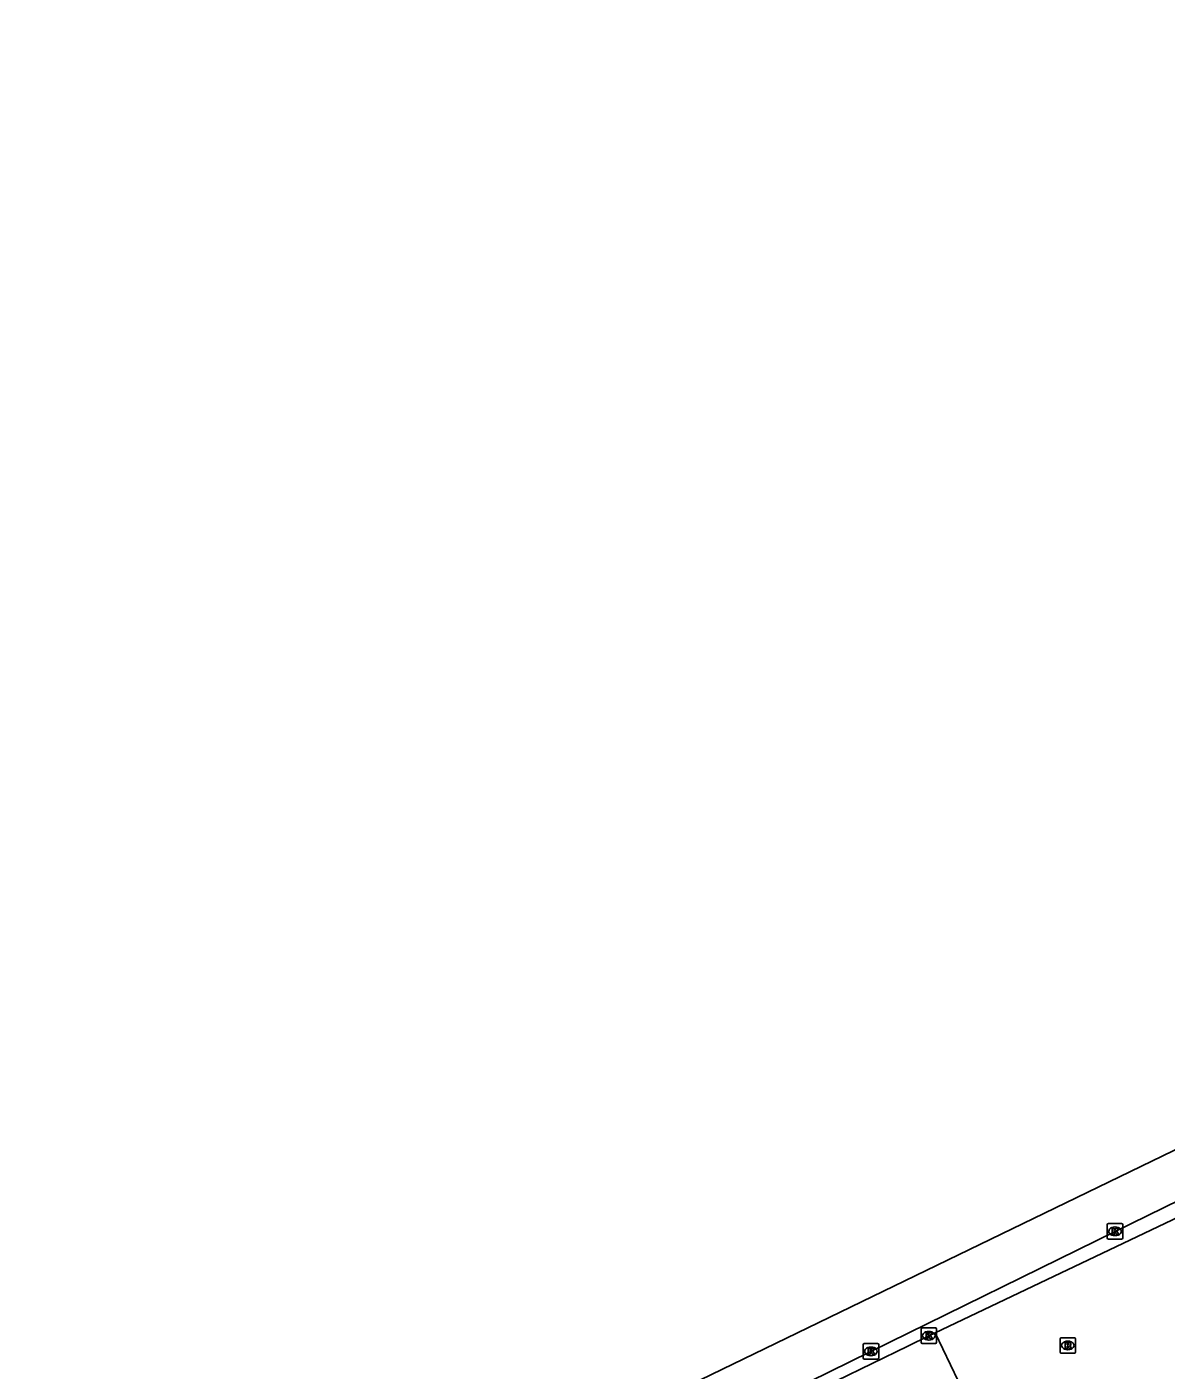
# Model space of a CAD drawing. Extents: x 159888 to 160757, y 384031 to 384746.
# Drawn here: x 160013.4 to 160087, y 384604.4 to 384691.1 of the extents above; entities that cross this region are included whole.
import ezdxf

# ---------------------------------------------------------------- set-up
doc = ezdxf.new("R2010")
doc.units = 0
for name, color, linetype in [('IMGEO_Kolk', 7, 'Continuous'), ('IMGEO_Rijbaan_lokaal_open', 7, 'Continuous'), ('IMGEO_Rijbaan_regionaal_gesloten', 7, 'Continuous'), ('IMGEO_Rioolput', 7, 'Continuous')]:
    doc.layers.add(name, color=color, linetype=linetype)

msp = doc.modelspace()

# ---------------------------------------------------------------- linework, layer by layer
at = {"layer": 'IMGEO_Kolk'}
for p, q in [((160083.198, 384612.955), (160083.198, 384613.807)), ((160083.273, 384613.881), (160084.125, 384613.881)), ((160083.686, 384613.661), (160083.711, 384613.661)), ((160084.199, 384613.807), (160084.199, 384612.955)), ((160084.125, 384612.881), (160083.273, 384612.881)), ((160083.709, 384613.101), (160083.684, 384613.101)), ((160071.179, 384606.216), (160071.179, 384607.068)), ((160071.254, 384607.142), (160072.106, 384607.142)), ((160071.667, 384606.922), (160071.692, 384606.922)), ((160072.18, 384607.068), (160072.18, 384606.216)), ((160067.439, 384605.206), (160067.439, 384606.058)), ((160067.514, 384606.132), (160068.366, 384606.132)), ((160067.927, 384605.912), (160067.952, 384605.912)), ((160068.44, 384606.058), (160068.44, 384605.206)), ((160072.106, 384606.142), (160071.254, 384606.142)), ((160071.69, 384606.362), (160071.665, 384606.362)), ((160068.366, 384605.132), (160067.514, 384605.132)), ((160067.95, 384605.352), (160067.925, 384605.352))]:
    msp.add_line(p, q, dxfattribs=at)
for points in [[(160083.198, 384612.955), (160083.198, 384613.807)], [(160083.273, 384613.881), (160084.125, 384613.881)], [(160084.199, 384613.807), (160084.199, 384612.955)], [(160084.125, 384612.881), (160083.273, 384612.881)], [(160083.519, 384613.581), (160083.642, 384613.581), (160083.642, 384613.43), (160083.772, 384613.581), (160083.936, 384613.581), (160083.79, 384613.43), (160083.943, 384613.181), (160083.791, 384613.181), (160083.706, 384613.345), (160083.642, 384613.278), (160083.642, 384613.181), (160083.519, 384613.181), (160083.519, 384613.581)], [(160071.179, 384606.216), (160071.179, 384607.068)], [(160071.254, 384607.142), (160072.106, 384607.142)], [(160071.5, 384606.842), (160071.623, 384606.842), (160071.623, 384606.691), (160071.753, 384606.842), (160071.917, 384606.842), (160071.771, 384606.691), (160071.924, 384606.442), (160071.772, 384606.442), (160071.687, 384606.606), (160071.623, 384606.539), (160071.623, 384606.442), (160071.5, 384606.442), (160071.5, 384606.842)], [(160072.18, 384607.068), (160072.18, 384606.216)], [(160067.439, 384605.206), (160067.439, 384606.058)], [(160067.514, 384606.132), (160068.366, 384606.132)], [(160068.44, 384606.058), (160068.44, 384605.206)], [(160072.106, 384606.142), (160071.254, 384606.142)], [(160068.366, 384605.132), (160067.514, 384605.132)], [(160067.76, 384605.832), (160067.883, 384605.832), (160067.883, 384605.681), (160068.013, 384605.832), (160068.177, 384605.832), (160068.031, 384605.681), (160068.184, 384605.432), (160068.032, 384605.432), (160067.947, 384605.596), (160067.883, 384605.529), (160067.883, 384605.432), (160067.76, 384605.432), (160067.76, 384605.832)]]:
    msp.add_lwpolyline(points, dxfattribs=at)
for centre, start, end in [((160083.275, 384613.805), 91.55205, 178.44795), ((160083.275, 384613.805), 91.55205, 178.44795), ((160084.123, 384613.805), 1.55205, 88.44795), ((160084.123, 384613.805), 1.55205, 88.44795), ((160083.275, 384612.957), 181.55205, 268.44795), ((160083.275, 384612.957), 181.55205, 268.44795), ((160084.123, 384612.957), 271.55205, 358.44795), ((160084.123, 384612.957), 271.55205, 358.44795), ((160071.256, 384607.066), 91.55205, 178.44795), ((160071.256, 384607.066), 91.55205, 178.44795), ((160072.104, 384607.066), 1.55205, 88.44795), ((160072.104, 384607.066), 1.55205, 88.44795), ((160067.516, 384606.056), 91.55205, 178.44795), ((160067.516, 384606.056), 91.55205, 178.44795), ((160068.364, 384606.056), 1.55205, 88.44795), ((160068.364, 384606.056), 1.55205, 88.44795), ((160071.256, 384606.218), 181.55205, 268.44795), ((160071.256, 384606.218), 181.55205, 268.44795), ((160072.104, 384606.218), 271.55205, 358.44795), ((160072.104, 384606.218), 271.55205, 358.44795), ((160067.516, 384605.208), 181.55205, 268.44795), ((160067.516, 384605.208), 181.55205, 268.44795), ((160068.364, 384605.208), 271.55205, 358.44795), ((160068.364, 384605.208), 271.55205, 358.44795)]:
    msp.add_arc(centre, 0.0765, start, end, dxfattribs=at)
for centre, major_axis, ratio, start_param, end_param in [((160083.685, 384613.381), (-0.387, 0.002), 0.722429, 4.712389, 7.853982), ((160083.71, 384613.381), (-0.39, 0.002), 0.717154, 1.570796, 4.712389), ((160071.666, 384606.642), (-0.387, 0.002), 0.722429, 4.712389, 7.853982), ((160071.691, 384606.642), (-0.39, 0.002), 0.717154, 1.570796, 4.712389), ((160067.926, 384605.632), (-0.387, 0.002), 0.722429, 4.712389, 7.853982), ((160067.951, 384605.632), (-0.39, 0.002), 0.717154, 1.570796, 4.712389)]:
    msp.add_ellipse(centre, major_axis=major_axis, ratio=ratio, start_param=start_param, end_param=end_param, dxfattribs=at)
at = {"layer": 'IMGEO_Rijbaan_lokaal_open'}
for points in [[(160090.918, 384615.744), (160089.185, 384614.955), (160072.085, 384606.834)], [(160072.085, 384606.834), (160071.68, 384606.642), (160070.314, 384605.978), (160056.508, 384599.25), (160051.773, 384596.955)], [(160074.57, 384601.665), (160072.085, 384606.834)]]:
    msp.add_lwpolyline(points, dxfattribs=at)
at = {"layer": 'IMGEO_Rijbaan_regionaal_gesloten'}
for points in [[(160013.443, 384582.29), (160022.181, 384586.577), (160056.938, 384603.792), (160124.235, 384636.399), (160172.896, 384659.514), (160176.646, 384661.295), (160199.533, 384671.786), (160241.721, 384691.124)], [(160051.034, 384597.347), (160052.142, 384597.867), (160067.94, 384605.632), (160083.713, 384613.363), (160099.478, 384621.101), (160100.406, 384621.559), (160109.527, 384625.978), (160118.928, 384630.438), (160138.462, 384639.606), (160158.014, 384648.764), (160177.522, 384657.939), (160178.098, 384658.209), (160197.066, 384667.108), (160205.886, 384671.287)]]:
    msp.add_lwpolyline(points, dxfattribs=at)
at = {"layer": 'IMGEO_Rioolput'}
for p, q in [((160080.152, 384605.587), (160080.152, 384606.439)), ((160080.227, 384606.513), (160081.079, 384606.513)), ((160080.64, 384606.293), (160080.665, 384606.293)), ((160081.153, 384606.439), (160081.153, 384605.587)), ((160081.079, 384605.513), (160080.227, 384605.513)), ((160080.663, 384605.733), (160080.638, 384605.733))]:
    msp.add_line(p, q, dxfattribs=at)
for points in [[(160080.152, 384605.587), (160080.152, 384606.439)], [(160080.227, 384606.513), (160081.079, 384606.513)], [(160080.741, 384606.211), (160080.489, 384606.213), (160080.489, 384605.813)], [(160080.489, 384605.813), (160080.613, 384605.813), (160080.613, 384605.975), (160080.624, 384605.975)], [(160080.667, 384606.132), (160080.613, 384606.132), (160080.613, 384606.051)], [(160080.613, 384606.051), (160080.665, 384606.051)], [(160080.671, 384605.946), (160080.742, 384605.813), (160080.882, 384605.813), (160080.817, 384605.939)], [(160081.153, 384606.439), (160081.153, 384605.587)], [(160081.079, 384605.513), (160080.227, 384605.513)]]:
    msp.add_lwpolyline(points, dxfattribs=at)
for centre, radius, start, end in [((160080.229, 384606.437), 0.0765, 91.55205, 178.44795), ((160080.229, 384606.437), 0.0765, 91.55205, 178.44795), ((160080.623, 384605.922), 0.0533, 26.02933, 88.69889), ((160080.649, 384606.24), 0.19, 274.7715, 282.96867), ((160080.673, 384606.036), 0.0964, 77.00612, 93.18647), ((160080.687, 384606.093), 0.0378, 276.66336, 79.67722), ((160080.74, 384606.101), 0.109, 350.36119, 89.41601), ((160080.738, 384606.101), 0.112, 277.58423, 350.98172), ((160080.722, 384605.886), 0.108, 29.51342, 73.79051), ((160081.077, 384606.437), 0.0765, 1.55205, 88.44795), ((160081.077, 384606.437), 0.0765, 1.55205, 88.44795), ((160080.229, 384605.589), 0.0765, 181.55205, 268.44795), ((160080.229, 384605.589), 0.0765, 181.55205, 268.44795), ((160081.077, 384605.589), 0.0765, 271.55205, 358.44795), ((160081.077, 384605.589), 0.0765, 271.55205, 358.44795)]:
    msp.add_arc(centre, radius, start, end, dxfattribs=at)
for centre, major_axis, ratio, start_param, end_param in [((160080.639, 384606.013), (-0.387, 0.002), 0.722429, 4.712389, 7.853982), ((160080.664, 384606.013), (-0.39, 0.002), 0.717154, 1.570796, 4.712389)]:
    msp.add_ellipse(centre, major_axis=major_axis, ratio=ratio, start_param=start_param, end_param=end_param, dxfattribs=at)

doc.saveas('drawing.dxf')
